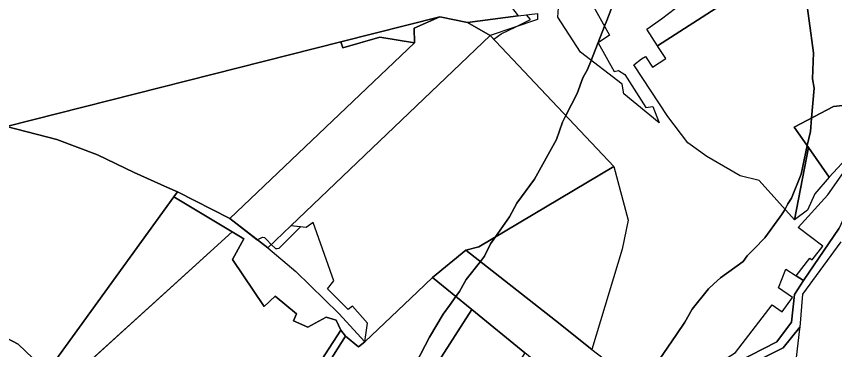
# Model space of a CAD drawing. Extents: x -477304 to -465429, y -1159113 to -1149210.
# Drawn here: x -473482.7 to -473107, y -1152213.2 to -1152059.9 of the extents above; entities that cross this region are included whole.
import ezdxf

# ---------------------------------------------------------------- set-up
doc = ezdxf.new("R2010")
doc.units = 0
for name, color, linetype in [('BPEJ_s', 7, 'Continuous'), ('PUPFL_s', 7, 'Continuous'), ('trav_porost_s', 7, 'Continuous'), ('voda_s', 7, 'Continuous')]:
    doc.layers.add(name, color=color, linetype=linetype)

msp = doc.modelspace()

# ---------------------------------------------------------------- linework, layer by layer
at = {"layer": 'BPEJ_s'}
for points in [[(-473193.23, -1152226.06), (-473179.62, -1152206.14), (-473175.78, -1152200.53), (-473172.38, -1152194.57), (-473164.93, -1152185.21), (-473162.36, -1152182.83), (-473159.4, -1152180.1), (-473148.98, -1152172.65), (-473147.06, -1152170.06), (-473146.44, -1152169.22), (-473143.98, -1152166.77), (-473138.98, -1152161.8), (-473132.1, -1152152.25), (-473131.32, -1152151.16), (-473130.49, -1152149.74), (-473129.75, -1152148.49), (-473128.39, -1152146.15), (-473126.85, -1152143.5), (-473122.38, -1152132.44), (-473119.53, -1152119.34), (-473118.12, -1152112.86), (-473117.6, -1152106.69), (-473116.42, -1152092.86), (-473117.06, -1152088.61), (-473116.63, -1152076.69), (-473118.63, -1152061.91), (-473120.91, -1152044.99)], [(-473120.91, -1152044.99), (-473118.63, -1152061.91), (-473116.63, -1152076.69), (-473117.06, -1152088.61), (-473116.42, -1152092.86), (-473117.6, -1152106.69), (-473118.12, -1152112.86), (-473119.53, -1152119.34), (-473122.38, -1152132.44), (-473126.85, -1152143.5), (-473128.39, -1152146.15), (-473129.75, -1152148.49), (-473130.49, -1152149.74), (-473131.32, -1152151.16), (-473132.1, -1152152.25), (-473138.98, -1152161.8), (-473143.98, -1152166.77), (-473146.44, -1152169.22), (-473147.06, -1152170.06), (-473148.98, -1152172.65), (-473159.4, -1152180.1), (-473162.36, -1152182.83)], [(-473303.24, -1152227.13), (-473293.03, -1152207.34), (-473286.64, -1152196.91), (-473283.74, -1152192.85), (-473280.84, -1152188.78), (-473279.2, -1152186.48), (-473276.22, -1152180.95), (-473269.64, -1152172.57), (-473267.71, -1152170.1), (-473264.94, -1152164.57), (-473262.66, -1152161.29), (-473256.22, -1152152.01), (-473252.81, -1152145.84), (-473244.73, -1152134.78), (-473234.73, -1152116.48), (-473231.96, -1152108.61), (-473230.39, -1152105.56), (-473225.15, -1152095.41), (-473222.6, -1152088.18), (-473220.47, -1152084.35), (-473218.82, -1152080.16), (-473212.65, -1152064.46), (-473211.62, -1152061.83), (-473208.77, -1152054.56)], [(-473208.77, -1152054.56), (-473211.62, -1152061.83), (-473212.65, -1152064.46), (-473218.82, -1152080.16), (-473220.47, -1152084.35), (-473222.6, -1152088.18), (-473225.15, -1152095.41), (-473230.39, -1152105.56), (-473231.96, -1152108.61), (-473234.73, -1152116.48), (-473244.73, -1152134.78), (-473252.81, -1152145.84), (-473256.22, -1152152.01), (-473262.66, -1152161.29), (-473264.94, -1152164.57), (-473267.71, -1152170.1), (-473269.64, -1152172.57), (-473276.22, -1152180.95), (-473279.2, -1152186.48), (-473280.84, -1152188.78), (-473283.74, -1152192.85), (-473286.64, -1152196.91), (-473293.03, -1152207.34), (-473303.24, -1152227.13)], [(-473459.05, -1152227.6), (-473383.62, -1152158.97), (-473410.34, -1152142.82), (-473408.74, -1152140.61), (-473384.67, -1152152.85), (-473372.08, -1152162.61), (-473369.63, -1152161.38), (-473368.78, -1152161.59), (-473367.66, -1152162.71), (-473365.62, -1152164.74), (-473363.67, -1152166.7), (-473362.96, -1152166.61), (-473361.97, -1152166.48), (-473352.22, -1152156.68), (-473356.66, -1152156.17), (-473265.17, -1152068.65), (-473263.49, -1152070.43), (-473260.05, -1152067.97), (-473253.37, -1152064.68), (-473246.64, -1152061.37), (-473248.41, -1152059.19)], [(-473459.05, -1152227.6), (-473383.62, -1152158.97), (-473410.34, -1152142.82), (-473408.74, -1152140.61), (-473384.67, -1152152.85), (-473372.08, -1152162.61), (-473369.63, -1152161.38), (-473368.78, -1152161.59), (-473367.66, -1152162.71), (-473365.62, -1152164.74), (-473363.67, -1152166.7), (-473362.96, -1152166.61), (-473361.97, -1152166.48), (-473352.22, -1152156.68), (-473356.66, -1152156.17), (-473265.17, -1152068.65), (-473263.49, -1152070.43), (-473260.05, -1152067.97), (-473253.37, -1152064.68), (-473246.64, -1152061.37), (-473248.41, -1152059.19)], [(-473162.36, -1152182.83), (-473164.93, -1152185.21), (-473172.38, -1152194.57), (-473175.78, -1152200.53), (-473179.62, -1152206.14), (-473193.23, -1152226.06)]]:
    msp.add_lwpolyline(points, dxfattribs=at)
at = {"layer": 'PUPFL_s'}
for points in [[(-473275.59, -1152062.68), (-473288.18, -1152060.16), (-473333.65, -1152071.67), (-473487.21, -1152110.52), (-473494.39, -1151969.93), (-473484.38, -1151968.37), (-473472.72, -1151975.15), (-473468.81, -1151977.28), (-473441.86, -1152010.39), (-473418.35, -1152020.51), (-473396.38, -1152021.22), (-473327.76, -1151998.99), (-473299.38, -1151998.09), (-473252.27, -1152059.63)], [(-473356.66, -1152156.17), (-473367.28, -1152166.33), (-473384.67, -1152152.85), (-473299.82, -1152072.11), (-473300, -1152065.37), (-473288.18, -1152060.16), (-473275.59, -1152062.68), (-473265.17, -1152068.65)], [(-473288.18, -1152060.16), (-473300, -1152065.37), (-473299.82, -1152072.11), (-473315.74, -1152069.49), (-473332.81, -1152074.42), (-473333.65, -1152071.67)], [(-473243.35, -1152058.61), (-473243.34, -1152061.31), (-473265.17, -1152068.65), (-473275.59, -1152062.68), (-473252.27, -1152059.63)], [(-473428.51, -1152131.63), (-473445.49, -1152123.51), (-473464.04, -1152116.49), (-473487.21, -1152110.52), (-473333.65, -1152071.67), (-473332.81, -1152074.42), (-473315.74, -1152069.49), (-473299.82, -1152072.11), (-473384.67, -1152152.85), (-473408.74, -1152140.61), (-473413.26, -1152138.53)], [(-473408.74, -1152140.61), (-473410.34, -1152142.82), (-473468.56, -1152223.31), (-473481.86, -1152210.7), (-473498.28, -1152202.07), (-473527.83, -1152186.68), (-473531.29, -1152176.41), (-473540.98, -1152138.46), (-473516.82, -1152124.94), (-473487.21, -1152110.52), (-473464.04, -1152116.49), (-473445.49, -1152123.51), (-473428.51, -1152131.63), (-473413.26, -1152138.53)], [(-473461.45, -1152229.79), (-473468.56, -1152223.31), (-473410.34, -1152142.82), (-473383.62, -1152158.97)], [(-473481.19, -1152269.68), (-473468.34, -1152272.97), (-473465.19, -1152285.35), (-473468.8, -1152296.74), (-473458.96, -1152308.78), (-473471.49, -1152331.72), (-473488.38, -1152290.1), (-473511.83, -1152234.92), (-473522.76, -1152201.75), (-473527.83, -1152186.68), (-473498.28, -1152202.07), (-473481.86, -1152210.7), (-473468.56, -1152223.31), (-473474.53, -1152232), (-473466.74, -1152240.41)], [(-473127.52, -1152224.95), (-473135.26, -1152233.64), (-473139.5, -1152230.29), (-473142.59, -1152232.65), (-473146.32, -1152229.05), (-473159.76, -1152238.29), (-473178.4, -1152261.96), (-473171.05, -1152279.45), (-473173.99, -1152281.78), (-473184.18, -1152301.4), (-473192.35, -1152296.3), (-473196.14, -1152293.94), (-473205.47, -1152288.12), (-473199.7, -1152276.76), (-473189.81, -1152265.16), (-473179.95, -1152246.91), (-473164.43, -1152231.55), (-473156.11, -1152224.99), (-473130.65, -1152212.39), (-473123.02, -1152202.85), (-473123.09, -1152203.62), (-473124.57, -1152216.76), (-473129.97, -1152221.87)]]:
    msp.add_lwpolyline(points, close=True, dxfattribs=at)
at = {"layer": 'trav_porost_s'}
for points in [[(-473193.14, -1152065.81), (-473186.4, -1152061.03), (-473180.05, -1152056.17), (-473190.99, -1152041.88), (-473197.34, -1152046.74), (-473205.36, -1152046.1), (-473188.89, -1152035.33), (-473185.63, -1152037.56), (-473174.39, -1152044.58), (-473169.74, -1152035.66), (-473157.66, -1152040.22), (-473157.59, -1152053.73), (-473188.34, -1152073.45)], [(-473234.09, -1152060.28), (-473233.68, -1152055.93), (-473219.07, -1152052.98), (-473210.38, -1152068.53), (-473215.6, -1152072.1), (-473208.23, -1152085.33), (-473206.28, -1152084.73), (-473203.28, -1152086.6), (-473193.66, -1152101.86), (-473190.51, -1152101.33), (-473187.55, -1152108.82), (-473203.71, -1152095.59), (-473204.46, -1152091.12), (-473223.72, -1152076.43)], [(-473265.17, -1152068.65), (-473208.39, -1152128.9), (-473270.29, -1152165.84), (-473276.28, -1152167.35), (-473291.57, -1152180), (-473298.42, -1152186.51), (-473322.66, -1152209.55), (-473321.4, -1152200.91), (-473328.35, -1152193.23), (-473330.31, -1152194.63), (-473339.85, -1152185.14), (-473336.94, -1152181.55), (-473346.39, -1152154.68), (-473349.55, -1152156.98), (-473356.66, -1152156.17)], [(-473118.95, -1152120.14), (-473125.61, -1152110.89), (-473107.47, -1152101.38), (-473099.14, -1152100.37), (-473088.71, -1152104.22), (-473085.47, -1152105.42), (-473080.71, -1152107.18), (-473078.72, -1152108.98), (-473068.6, -1152103.7), (-473070.06, -1152105.64), (-473099.78, -1152123.48), (-473109.42, -1152133.88)], [(-473116.1, -1152141.53), (-473119.47, -1152148.96), (-473125.33, -1152153.39), (-473118.95, -1152120.14), (-473109.42, -1152133.88)], [(-473093.02, -1152121.65), (-473091.12, -1152123.69), (-473084.86, -1152130.44), (-473093.72, -1152135.12), (-473098.52, -1152143.1), (-473104.93, -1152157.23), (-473121.32, -1152181.31), (-473124.64, -1152179.18), (-473118.41, -1152171.03), (-473117.29, -1152171.88), (-473112.45, -1152165.55), (-473123.73, -1152156.92), (-473110.14, -1152141.91), (-473097.82, -1152124.52)], [(-473218.47, -1152213.04), (-473235.07, -1152199.74), (-473276.28, -1152167.35), (-473270.29, -1152165.84), (-473208.39, -1152128.9), (-473201.74, -1152153.66), (-473204.53, -1152166.94)], [(-473331.48, -1152207.01), (-473333.69, -1152204.15), (-473335.9, -1152199.65), (-473340.48, -1152198.16), (-473348.77, -1152202.78), (-473355.4, -1152199.86), (-473354.11, -1152196.67), (-473363.84, -1152188.62), (-473368.94, -1152193.24), (-473383.42, -1152171.72), (-473378.2, -1152162.26), (-473383.62, -1152158.97), (-473410.34, -1152142.82), (-473408.74, -1152140.61), (-473384.67, -1152152.85), (-473367.28, -1152166.33), (-473354.41, -1152177.28), (-473334.65, -1152196.49), (-473322.66, -1152209.55), (-473325.61, -1152211.8)], [(-473363.84, -1152188.62), (-473354.11, -1152196.67), (-473355.4, -1152199.86), (-473348.77, -1152202.78), (-473340.48, -1152198.16), (-473335.9, -1152199.65), (-473333.69, -1152204.15), (-473370.51, -1152261.24), (-473383.79, -1152254.36), (-473398.81, -1152270.3), (-473407.36, -1152264.71), (-473404.11, -1152258.83), (-473407.84, -1152257.11), (-473411.56, -1152261.17), (-473445.66, -1152244.88), (-473461.45, -1152229.79), (-473383.62, -1152158.97), (-473378.2, -1152162.26), (-473383.42, -1152171.72), (-473368.94, -1152193.24)], [(-473196.47, -1152229.96), (-473188.43, -1152236.18), (-473186.77, -1152237.48), (-473207.4, -1152261.05), (-473208.69, -1152260.28), (-473233.25, -1152240.08), (-473238.01, -1152236.17), (-473232.34, -1152228.42), (-473249.25, -1152214.6), (-473273.61, -1152194.69), (-473291.57, -1152180), (-473276.28, -1152167.35), (-473235.07, -1152199.74), (-473218.47, -1152213.04), (-473198.87, -1152228.11)], [(-473135.61, -1152192.62), (-473131.09, -1152195.82), (-473126.39, -1152189.17), (-473132.69, -1152184.71), (-473129.4, -1152176.16), (-473124.64, -1152179.18), (-473121.32, -1152181.31), (-473125.47, -1152187.79), (-473126.7, -1152200.55), (-473133.53, -1152209.49), (-473157.69, -1152221.9), (-473183.44, -1152244.15), (-473185.05, -1152242.6), (-473173.64, -1152228.12), (-473152.44, -1152214.44)], [(-473331.48, -1152207.01), (-473325.61, -1152211.8), (-473322.66, -1152209.55), (-473298.42, -1152186.51), (-473291.57, -1152180), (-473273.61, -1152194.69), (-473305.22, -1152244.26), (-473337.85, -1152216.98), (-473337.08, -1152215.66)], [(-473281.06, -1152264.46), (-473305.22, -1152244.26), (-473273.61, -1152194.69), (-473249.25, -1152214.6)], [(-473331.48, -1152207.01), (-473337.08, -1152215.66), (-473337.85, -1152216.98), (-473387.54, -1152295.67), (-473393.56, -1152310.1), (-473402.87, -1152297.15), (-473416.81, -1152291.46), (-473402.49, -1152271.35), (-473398.81, -1152270.3), (-473383.79, -1152254.36), (-473370.51, -1152261.24), (-473333.69, -1152204.15)]]:
    msp.add_lwpolyline(points, close=True, dxfattribs=at)
msp.add_lwpolyline([(-473099.14, -1152100.37), (-473107.47, -1152101.38), (-473125.61, -1152110.89), (-473118.95, -1152120.14), (-473125.33, -1152153.39), (-473141.63, -1152135.33), (-473150.41, -1152133.23), (-473165.58, -1152124.35), (-473174.32, -1152118.05), (-473183.55, -1152105.93), (-473199.16, -1152082.26), (-473195.65, -1152079.49), (-473193.87, -1152078.29), (-473190.53, -1152083.3), (-473184.5, -1152079.23), (-473187.84, -1152074.22), (-473188.34, -1152073.45), (-473157.59, -1152053.73)], dxfattribs=at)
at = {"layer": 'voda_s'}
for points in [[(-473365.75, -1152489.08), (-473356.77, -1152465.14), (-473341.01, -1152448.06), (-473316.02, -1152435.09), (-473303.14, -1152422.15), (-473282.51, -1152388.46), (-473241.41, -1152349.25), (-473227.95, -1152319.25), (-473217.47, -1152302.17), (-473203.92, -1152272.59), (-473183.44, -1152244.15), (-473157.69, -1152221.9), (-473133.53, -1152209.49), (-473126.7, -1152200.55), (-473125.47, -1152187.79), (-473121.32, -1152181.31), (-473104.93, -1152157.23)], [(-473104.18, -1152163.6), (-473121.74, -1152187.69), (-473123.02, -1152202.85), (-473130.65, -1152212.39), (-473156.11, -1152224.99), (-473164.43, -1152231.55), (-473179.95, -1152246.91), (-473189.81, -1152265.16), (-473199.7, -1152276.76), (-473205.47, -1152288.12), (-473235.51, -1152347.22), (-473238.14, -1152352.3), (-473273.21, -1152384.45), (-473280.16, -1152390.98), (-473300.61, -1152425.03), (-473312.89, -1152437.66), (-473340.74, -1152453.29), (-473352.72, -1152467.13), (-473358.31, -1152483.31)]]:
    msp.add_lwpolyline(points, dxfattribs=at)

doc.saveas('drawing.dxf')
